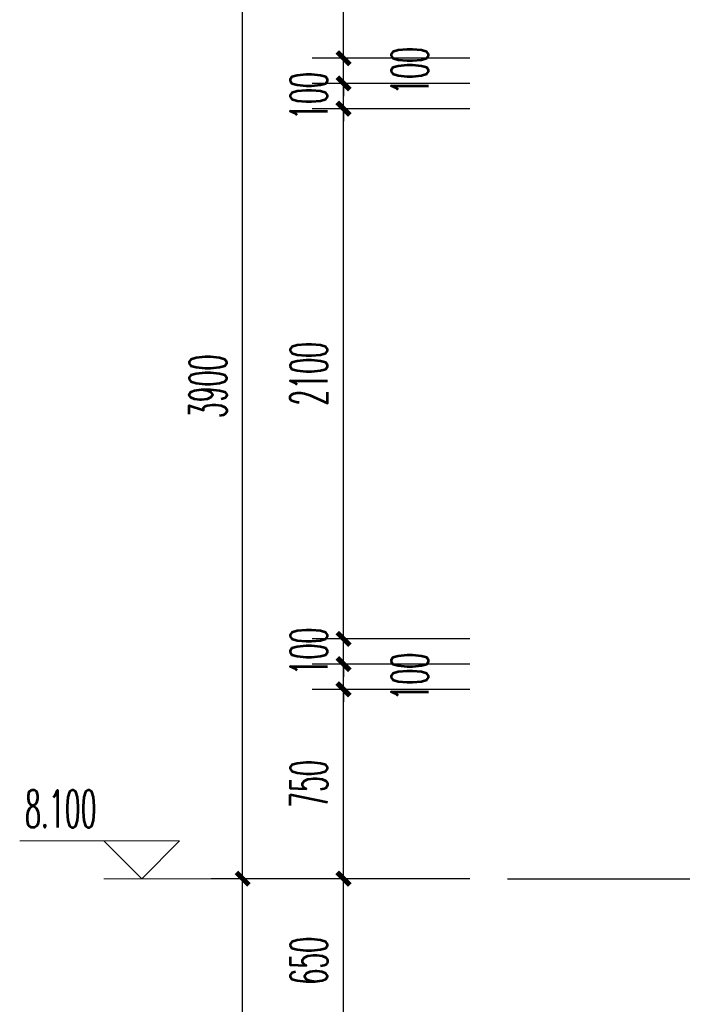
# Model space of a CAD drawing. Extents: x 1779708 to 7299578, y -1121471 to 88434.
# Tile 998 of 1056: x 6996937 to 6999563, y -966071 to -962171. Entities that reach past the tile are written whole.
import ezdxf

# ---------------------------------------------------------------- set-up
doc = ezdxf.new("R2010")
doc.units = 0
doc.header["$LTSCALE"] = 1000
doc.header["$MEASUREMENT"] = 0
doc.linetypes.add('DOTE', pattern=[2.4200000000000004, 2, -0.2, 0.02, -0.2])
doc.layers.get('0').update_dxf_attribs({"linetype": 'CONTINUOUS'})
doc.layers.get('Defpoints').update_dxf_attribs({"linetype": 'CONTINUOUS'})
for name, color, linetype in [('AXIS', 3, 'CONTINUOUS'), ('DOTE', 1, 'DOTE'), ('PUB_TEXT', 7, 'CONTINUOUS')]:
    doc.layers.add(name, color=color, linetype=linetype)
doc.layers.add('DIM_ELEV', color=3, linetype='CONTINUOUS', lineweight=13)
doc.styles.add('_TCH_DIM', font='SIMPLEX.shx', dxfattribs={"width": 0.7, "bigfont": 'GBCBIG.shx'})
doc.styles.add('_TCH_DIM_T3', font='SIMPLEX.shx', dxfattribs={"width": 0.4941176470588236, "bigfont": 'GBCBIG.shx'})
doc.dimstyles.new('_TCH_ARCH&&50', dxfattribs={"dimtxt": 148.75, "dimasz": 50, "dimexe": 125, "dimexo": 150, "dimgap": 63.12500000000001, "dimtad": 1, "dimdec": 0, "dimzin": 0, "dimdsep": 46, "dimtxsty": '_TCH_DIM_T3', "dimblk": 'ARCHTICK', "dimcen": 0.09, "dimdle": 75, "dimclrt": 7, "dimazin": 2, "dimtfac": 1, "dimtdec": 0, "dimtix": 1, "dimtmove": 2, "dimatfit": 3, "dimfxl": 250, "dimtolj": 1, "dimtzin": 0, "dimarcsym": 0})

# ---------------------------------------------------------------- blocks, each defined once
blk = doc.blocks.new('_ArchTick')
at = {"color": 0, "linetype": 'ByBlock', "const_width": 0.4}
blk.add_lwpolyline([(-0.5, -0.5), (0.5, 0.5)], dxfattribs=at)
blk = doc.blocks.new('*D1558')
at = {"layer": 'AXIS', "color": 0, "lineweight": -2, "transparency": 16777216}
for p, q in [((6997820.466508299, -969548.247537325), (6997820.466508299, -965498.247537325)), ((6998720.466508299, -965573.247537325), (6997695.466508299, -965573.247537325)), ((6998720.466508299, -969473.247537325), (6997695.466508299, -969473.247537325))]:
    blk.add_line(p, q, dxfattribs=at)
at = {"layer": 'Defpoints', "color": 0, "transparency": 16777216}
for p in [(6997820.466508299, -965573.247537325), (6998870.466508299, -965573.247537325), (6998870.466508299, -969473.247537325)]:
    blk.add_point(p, dxfattribs=at)
at = {"layer": 'AXIS', "color": 0, "lineweight": -2, "transparency": 16777216, "xscale": 50, "yscale": 50, "zscale": 50}
for p, rotation in [((6997820.466508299, -965573.247537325), 90), ((6997820.466508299, -969473.247537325), 270)]:
    blk.add_blockref('_ArchTick', p, dxfattribs=dict(at, rotation=rotation))
at = {"layer": 'AXIS', "color": 7, "transparency": 16777216, "insert": (6997682.966508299, -967523.247537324), "char_height": 148.75, "attachment_point": 5, "rotation": 90, "style": '_TCH_DIM_T3'}
blk.add_mtext('\\A1;3900', dxfattribs=at)
blk = doc.blocks.new('*D1559')
at = {"layer": 'AXIS', "color": 0, "lineweight": -2, "transparency": 16777216}
for p, q in [((6997820.466508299, -965648.247537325), (6997820.466508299, -961598.2475373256)), ((6998720.466508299, -961673.2475373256), (6997695.466508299, -961673.2475373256)), ((6998720.466508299, -965573.247537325), (6997695.466508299, -965573.247537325))]:
    blk.add_line(p, q, dxfattribs=at)
at = {"layer": 'Defpoints', "color": 0, "transparency": 16777216}
for p in [(6997820.466508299, -961673.2475373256), (6998870.466508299, -961673.2475373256), (6998870.466508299, -965573.247537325)]:
    blk.add_point(p, dxfattribs=at)
at = {"layer": 'AXIS', "color": 0, "lineweight": -2, "transparency": 16777216, "xscale": 50, "yscale": 50, "zscale": 50}
for p, rotation in [((6997820.466508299, -961673.2475373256), 90), ((6997820.466508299, -965573.247537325), 270)]:
    blk.add_blockref('_ArchTick', p, dxfattribs=dict(at, rotation=rotation))
at = {"layer": 'AXIS', "color": 7, "transparency": 16777216, "insert": (6997682.966508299, -963623.2475373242), "char_height": 148.75, "attachment_point": 5, "rotation": 90, "style": '_TCH_DIM_T3'}
blk.add_mtext('\\A1;3900', dxfattribs=at)
blk = doc.blocks.new('*D1577')
at = {"layer": 'AXIS', "color": 0, "lineweight": -2, "transparency": 16777216}
for p, q in [((6998220.466508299, -966298.247537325), (6998220.466508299, -965498.2475373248)), ((6998720.466508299, -965573.2475373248), (6998095.466508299, -965573.2475373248)), ((6998720.466508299, -966223.247537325), (6998095.466508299, -966223.247537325))]:
    blk.add_line(p, q, dxfattribs=at)
at = {"layer": 'Defpoints', "color": 0, "transparency": 16777216}
for p in [(6998220.466508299, -965573.2475373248), (6998870.466508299, -965573.2475373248), (6998870.466508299, -966223.247537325)]:
    blk.add_point(p, dxfattribs=at)
at = {"layer": 'AXIS', "color": 0, "lineweight": -2, "transparency": 16777216, "xscale": 50, "yscale": 50, "zscale": 50}
for p, rotation in [((6998220.466508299, -965573.2475373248), 90), ((6998220.466508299, -966223.247537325), 270)]:
    blk.add_blockref('_ArchTick', p, dxfattribs=dict(at, rotation=rotation))
at = {"layer": 'AXIS', "color": 7, "transparency": 16777216, "insert": (6998082.966508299, -965898.2475373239), "char_height": 148.75, "attachment_point": 5, "rotation": 90, "style": '_TCH_DIM_T3'}
blk.add_mtext('\\A1;650', dxfattribs=at)
blk = doc.blocks.new('*D1578')
at = {"layer": 'AXIS', "color": 0, "lineweight": -2, "transparency": 16777216}
for p, q in [((6998220.466508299, -965648.2475373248), (6998220.466508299, -964748.2475373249)), ((6998720.466508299, -964823.2475373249), (6998095.466508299, -964823.2475373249)), ((6998720.466508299, -965573.2475373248), (6998095.466508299, -965573.2475373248))]:
    blk.add_line(p, q, dxfattribs=at)
at = {"layer": 'Defpoints', "color": 0, "transparency": 16777216}
for p in [(6998220.466508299, -964823.2475373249), (6998870.466508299, -964823.2475373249), (6998870.466508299, -965573.2475373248)]:
    blk.add_point(p, dxfattribs=at)
at = {"layer": 'AXIS', "color": 0, "lineweight": -2, "transparency": 16777216, "xscale": 50, "yscale": 50, "zscale": 50}
for p, rotation in [((6998220.466508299, -964823.2475373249), 90), ((6998220.466508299, -965573.2475373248), 270)]:
    blk.add_blockref('_ArchTick', p, dxfattribs=dict(at, rotation=rotation))
at = {"layer": 'AXIS', "color": 7, "transparency": 16777216, "insert": (6998082.966508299, -965198.2475373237), "char_height": 148.75, "attachment_point": 5, "rotation": 90, "style": '_TCH_DIM_T3'}
blk.add_mtext('\\A1;750', dxfattribs=at)
blk = doc.blocks.new('*D1579')
at = {"layer": 'AXIS', "color": 0, "lineweight": -2, "transparency": 16777216}
for p, q in [((6998220.466508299, -964723.247537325), (6998220.466508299, -964673.247537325)), ((6998720.466508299, -964723.247537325), (6998095.466508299, -964723.247537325)), ((6998220.466508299, -964823.2475373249), (6998220.466508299, -964723.247537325)), ((6998720.466508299, -964823.2475373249), (6998095.466508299, -964823.2475373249)), ((6998220.466508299, -964823.2475373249), (6998220.466508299, -964873.2475373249))]:
    blk.add_line(p, q, dxfattribs=at)
at = {"layer": 'Defpoints', "color": 0, "transparency": 16777216}
for p in [(6998220.466508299, -964723.247537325), (6998870.466508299, -964723.247537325), (6998870.466508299, -964823.2475373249)]:
    blk.add_point(p, dxfattribs=at)
at = {"layer": 'AXIS', "color": 0, "lineweight": -2, "transparency": 16777216, "xscale": 50, "yscale": 50, "zscale": 50}
for p, rotation in [((6998220.466508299, -964723.247537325), 270), ((6998220.466508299, -964823.2475373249), 90)]:
    blk.add_blockref('_ArchTick', p, dxfattribs=dict(at, rotation=rotation))
at = {"layer": 'AXIS', "color": 7, "transparency": 16777216, "insert": (6998482.966508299, -964773.2475373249), "char_height": 148.75, "attachment_point": 5, "rotation": 90, "style": '_TCH_DIM_T3'}
blk.add_mtext('\\A1;100', dxfattribs=at)
blk = doc.blocks.new('*D1580')
at = {"layer": 'AXIS', "color": 0, "lineweight": -2, "transparency": 16777216}
for p, q in [((6998220.466508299, -964623.247537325), (6998220.466508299, -964573.247537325)), ((6998720.466508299, -964623.247537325), (6998095.466508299, -964623.247537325)), ((6998220.466508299, -964723.247537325), (6998220.466508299, -964623.247537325)), ((6998720.466508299, -964723.247537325), (6998095.466508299, -964723.247537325)), ((6998220.466508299, -964723.247537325), (6998220.466508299, -964773.247537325))]:
    blk.add_line(p, q, dxfattribs=at)
at = {"layer": 'Defpoints', "color": 0, "transparency": 16777216}
for p in [(6998220.466508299, -964623.247537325), (6998870.466508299, -964623.247537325), (6998870.466508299, -964723.247537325)]:
    blk.add_point(p, dxfattribs=at)
at = {"layer": 'AXIS', "color": 0, "lineweight": -2, "transparency": 16777216, "xscale": 50, "yscale": 50, "zscale": 50}
for p, rotation in [((6998220.466508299, -964623.247537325), 270), ((6998220.466508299, -964723.247537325), 90)]:
    blk.add_blockref('_ArchTick', p, dxfattribs=dict(at, rotation=rotation))
at = {"layer": 'AXIS', "color": 7, "transparency": 16777216, "insert": (6998082.966508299, -964673.247537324), "char_height": 148.75, "attachment_point": 5, "rotation": 90, "style": '_TCH_DIM_T3'}
blk.add_mtext('\\A1;100', dxfattribs=at)
blk = doc.blocks.new('*D1581')
at = {"layer": 'AXIS', "color": 0, "lineweight": -2, "transparency": 16777216}
for p, q in [((6998220.466508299, -964698.247537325), (6998220.466508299, -962448.2475373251)), ((6998720.466508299, -962523.2475373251), (6998095.466508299, -962523.2475373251)), ((6998720.466508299, -964623.247537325), (6998095.466508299, -964623.247537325))]:
    blk.add_line(p, q, dxfattribs=at)
at = {"layer": 'Defpoints', "color": 0, "transparency": 16777216}
for p in [(6998220.466508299, -962523.2475373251), (6998870.466508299, -962523.2475373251), (6998870.466508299, -964623.247537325)]:
    blk.add_point(p, dxfattribs=at)
at = {"layer": 'AXIS', "color": 0, "lineweight": -2, "transparency": 16777216, "xscale": 50, "yscale": 50, "zscale": 50}
for p, rotation in [((6998220.466508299, -962523.2475373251), 90), ((6998220.466508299, -964623.247537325), 270)]:
    blk.add_blockref('_ArchTick', p, dxfattribs=dict(at, rotation=rotation))
at = {"layer": 'AXIS', "color": 7, "transparency": 16777216, "insert": (6998082.966508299, -963573.247537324), "char_height": 148.75, "attachment_point": 5, "rotation": 90, "style": '_TCH_DIM_T3'}
blk.add_mtext('\\A1;2100', dxfattribs=at)
blk = doc.blocks.new('*D1582')
at = {"layer": 'AXIS', "color": 0, "lineweight": -2, "transparency": 16777216}
for p, q in [((6998220.466508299, -962423.2475373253), (6998220.466508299, -962373.2475373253)), ((6998720.466508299, -962423.2475373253), (6998095.466508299, -962423.2475373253)), ((6998220.466508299, -962523.2475373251), (6998220.466508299, -962423.2475373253)), ((6998720.466508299, -962523.2475373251), (6998095.466508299, -962523.2475373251)), ((6998220.466508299, -962523.2475373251), (6998220.466508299, -962573.2475373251))]:
    blk.add_line(p, q, dxfattribs=at)
at = {"layer": 'Defpoints', "color": 0, "transparency": 16777216}
for p in [(6998220.466508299, -962423.2475373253), (6998870.466508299, -962423.2475373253), (6998870.466508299, -962523.2475373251)]:
    blk.add_point(p, dxfattribs=at)
at = {"layer": 'AXIS', "color": 0, "lineweight": -2, "transparency": 16777216, "xscale": 50, "yscale": 50, "zscale": 50}
for p, rotation in [((6998220.466508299, -962423.2475373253), 270), ((6998220.466508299, -962523.2475373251), 90)]:
    blk.add_blockref('_ArchTick', p, dxfattribs=dict(at, rotation=rotation))
at = {"layer": 'AXIS', "color": 7, "transparency": 16777216, "insert": (6998082.966508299, -962473.2475373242), "char_height": 148.75, "attachment_point": 5, "rotation": 90, "style": '_TCH_DIM_T3'}
blk.add_mtext('\\A1;100', dxfattribs=at)
blk = doc.blocks.new('*D1583')
at = {"layer": 'AXIS', "color": 0, "lineweight": -2, "transparency": 16777216}
for p, q in [((6998220.466508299, -962323.2475373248), (6998220.466508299, -962273.2475373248)), ((6998720.466508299, -962323.2475373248), (6998095.466508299, -962323.2475373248)), ((6998220.466508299, -962423.2475373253), (6998220.466508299, -962323.2475373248)), ((6998720.466508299, -962423.2475373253), (6998095.466508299, -962423.2475373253)), ((6998220.466508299, -962423.2475373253), (6998220.466508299, -962473.2475373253))]:
    blk.add_line(p, q, dxfattribs=at)
at = {"layer": 'Defpoints', "color": 0, "transparency": 16777216}
for p in [(6998220.466508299, -962323.2475373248), (6998870.466508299, -962323.2475373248), (6998870.466508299, -962423.2475373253)]:
    blk.add_point(p, dxfattribs=at)
at = {"layer": 'AXIS', "color": 0, "lineweight": -2, "transparency": 16777216, "xscale": 50, "yscale": 50, "zscale": 50}
for p, rotation in [((6998220.466508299, -962323.2475373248), 270), ((6998220.466508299, -962423.2475373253), 90)]:
    blk.add_blockref('_ArchTick', p, dxfattribs=dict(at, rotation=rotation))
at = {"layer": 'AXIS', "color": 7, "transparency": 16777216, "insert": (6998482.966508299, -962373.247537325), "char_height": 148.75, "attachment_point": 5, "rotation": 90, "style": '_TCH_DIM_T3'}
blk.add_mtext('\\A1;100', dxfattribs=at)
blk = doc.blocks.new('*D1584')
at = {"layer": 'AXIS', "color": 0, "lineweight": -2, "transparency": 16777216}
for p, q in [((6998220.466508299, -962398.2475373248), (6998220.466508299, -961598.2475373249)), ((6998720.466508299, -961673.2475373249), (6998095.466508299, -961673.2475373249)), ((6998720.466508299, -962323.2475373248), (6998095.466508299, -962323.2475373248))]:
    blk.add_line(p, q, dxfattribs=at)
at = {"layer": 'Defpoints', "color": 0, "transparency": 16777216}
for p in [(6998220.466508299, -961673.2475373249), (6998870.466508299, -961673.2475373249), (6998870.466508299, -962323.2475373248)]:
    blk.add_point(p, dxfattribs=at)
at = {"layer": 'AXIS', "color": 0, "lineweight": -2, "transparency": 16777216, "xscale": 50, "yscale": 50, "zscale": 50}
for p, rotation in [((6998220.466508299, -961673.2475373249), 90), ((6998220.466508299, -962323.2475373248), 270)]:
    blk.add_blockref('_ArchTick', p, dxfattribs=dict(at, rotation=rotation))
at = {"layer": 'AXIS', "color": 7, "transparency": 16777216, "insert": (6998082.966508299, -961998.2475373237), "char_height": 148.75, "attachment_point": 5, "rotation": 90, "style": '_TCH_DIM_T3'}
blk.add_mtext('\\A1;650', dxfattribs=at)

msp = doc.modelspace()

# ---------------------------------------------------------------- linework, layer by layer
at = {"layer": 'DIM_ELEV'}
for p, q in [((6997570.466508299, -965423.2475373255), (6996937.133174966, -965423.2475373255)), ((6997420.466508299, -965573.2475373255), (6997270.466508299, -965423.2475373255)), ((6997420.466508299, -965573.2475373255), (6997570.466508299, -965423.2475373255)), ((6998220.466508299, -965573.2475373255), (6997270.466508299, -965573.2475373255))]:
    msp.add_line(p, q, dxfattribs=at)
at = {"layer": 'DOTE', "linetype": 'DOTE', "ltscale": 0.5}
msp.add_line((6998870.466508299, -965573.247537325), (7000770.466508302, -965573.247537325), dxfattribs=at)

# ---------------------------------------------------------------- texts
at = {"layer": 'PUB_TEXT', "color": 7, "style": '_TCH_DIM', "width": 0.4941176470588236}
msp.add_text('8.100', height=148.75, dxfattribs=at).set_placement((6996958.133174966, -965370.7475373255))

# ---------------------------------------------------------------- dimensions: what is measured, and where the dimension line sits
at = {"layer": 'AXIS'}
for p1, p2, distance, picture, middle in [((6998870.466508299, -965573.247537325), (6998870.466508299, -961673.2475373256), 1050, '*D1559', (6997682.966508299, -963623.2475373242)), ((6998870.466508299, -962323.2475373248), (6998870.466508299, -961673.2475373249), 650, '*D1584', (6998082.966508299, -961998.2475373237)), ((6998870.466508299, -962523.2475373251), (6998870.466508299, -962423.2475373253), 650, '*D1582', (6998082.966508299, -962473.2475373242)), ((6998870.466508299, -964623.247537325), (6998870.466508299, -962523.2475373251), 650, '*D1581', (6998082.966508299, -963573.247537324)), ((6998870.466508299, -964723.247537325), (6998870.466508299, -964623.247537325), 650, '*D1580', (6998082.966508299, -964673.247537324)), ((6998870.466508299, -965573.2475373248), (6998870.466508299, -964823.2475373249), 650, '*D1578', (6998082.966508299, -965198.2475373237)), ((6998870.466508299, -969473.247537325), (6998870.466508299, -965573.247537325), 1050, '*D1558', (6997682.966508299, -967523.247537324)), ((6998870.466508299, -966223.247537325), (6998870.466508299, -965573.2475373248), 650, '*D1577', (6998082.966508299, -965898.2475373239))]:
    dim = msp.add_aligned_dim(p1=p1, p2=p2, distance=distance, dimstyle='_TCH_ARCH&&50', dxfattribs=at)
    dim.commit()
    dim.dimension.update_dxf_attribs({"geometry": picture, "text_midpoint": middle})
for base, p1, p2, picture, middle in [((6998220.466508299, -962323.2475373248), (6998870.466508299, -962423.2475373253), (6998870.466508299, -962323.2475373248), '*D1583', (6998482.966508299, -962373.247537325)), ((6998220.466508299, -964723.247537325), (6998870.466508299, -964823.2475373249), (6998870.466508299, -964723.247537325), '*D1579', (6998482.966508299, -964773.2475373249))]:
    dim = msp.add_linear_dim(base=base, p1=p1, p2=p2, angle=90, dimstyle='_TCH_ARCH&&50', dxfattribs=at)
    dim.commit()
    dim.dimension.update_dxf_attribs({"geometry": picture, "text_midpoint": middle, "dimtype": 161})

doc.saveas('drawing.dxf')
